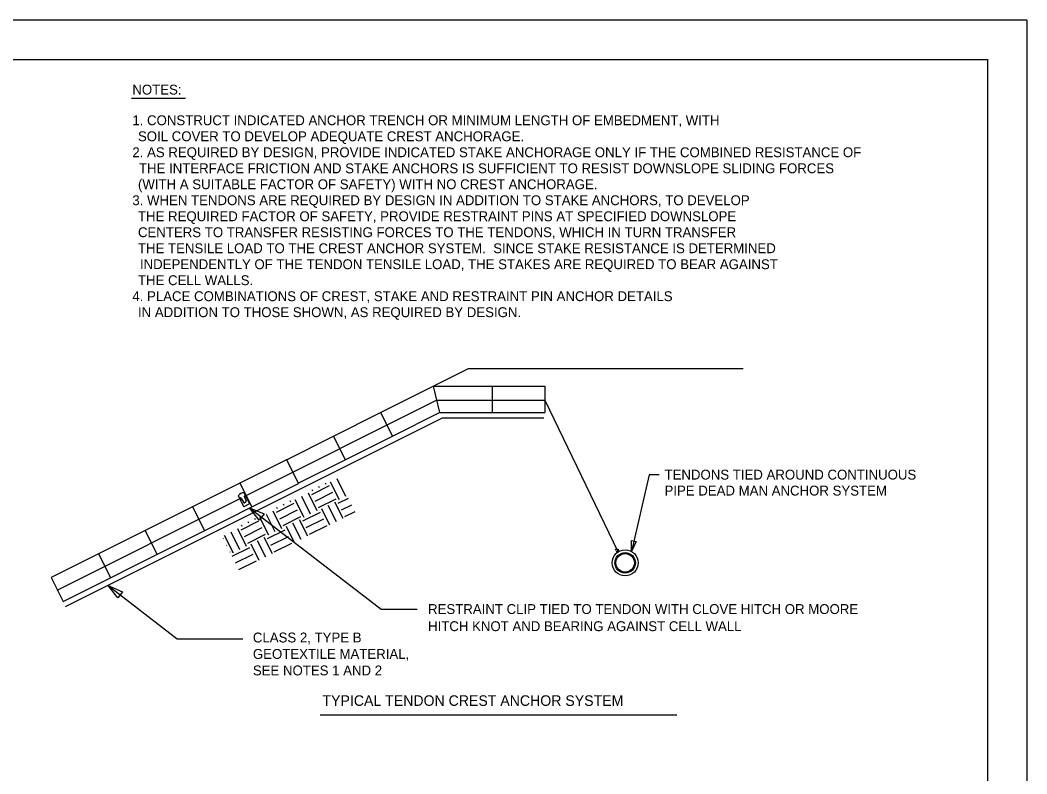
# Model space of a CAD drawing. Extents: x 638850 to 644908, y 297188 to 298900.
# Drawn here: x 642916.3 to 643260.3, y 298407.9 to 298665.4 of the extents above; entities that cross this region are included whole.
import ezdxf

# ---------------------------------------------------------------- set-up
doc = ezdxf.new("R2010")
doc.units = 0
for name, color, linetype in [('1', 7, 'Continuous'), ('10', 7, 'Continuous'), ('13', 7, 'Continuous'), ('3', 7, 'Continuous'), ('4', 7, 'Continuous'), ('5', 7, 'Continuous'), ('6', 7, 'Continuous'), ('7', 7, 'Continuous'), ('9', 7, 'Continuous')]:
    doc.layers.add(name, color=color, linetype=linetype)

msp = doc.modelspace()

# ---------------------------------------------------------------- linework, layer by layer
at = {"layer": '1'}
for p, q in [((643260.26, 298665.37), (642288.26, 298665.37)), ((643260.26, 298665.37), (643260.26, 298071.37)), ((642328.76, 298651.87), (643246.76, 298651.87)), ((643246.76, 298651.87), (643246.76, 298084.87))]:
    msp.add_line(p, q, dxfattribs=at)
at = {"layer": '10'}
for p, q in [((642992.86, 298503.83), (642994.72, 298500.12)), ((642990.85, 298502.82), (642992.71, 298499.11)), ((642991.22, 298502.11), (642991.21, 298502.1)), ((642991.97, 298501.86), (642992.58, 298500.64)), ((642992.96, 298500.51), (642993.45, 298500.76)), ((642992.97, 298502.35), (642993.58, 298501.14)), ((642993.22, 298503.11), (642993.22, 298503.11)), ((642994.72, 298500.12), (642992.71, 298499.11))]:
    msp.add_line(p, q, dxfattribs=at)
for radius in [3.5, 3.15]:
    msp.add_circle((643123.02, 298479.96), radius, dxfattribs=at)
for centre, radius, start, end in [((642992.77, 298501.52), 2.39, 90.6555, 142.5445), ((642992.74, 298503.77), 0.141, 26.5995, 90.6554), ((642990.98, 298502.88), 0.141, 142.5441, 206.6), ((642991.47, 298501.6), 0.562, 26.6, 116.6), ((642992.83, 298500.77), 0.281, 206.6, 296.6), ((642993.47, 298502.61), 0.562, 116.6, 206.6), ((642993.33, 298501.01), 0.281, 296.6, 26.6)]:
    msp.add_arc(centre, radius, start, end, dxfattribs=at)
at = {"layer": '13'}
for p, q in [((643020.85, 298506.73), (643020.64, 298507.15)), ((643025.38, 298501.45), (643022.36, 298507.49)), ((643027.64, 298502.59), (643024.62, 298508.62)), ((643017.83, 298497.68), (643014.81, 298503.71)), ((643015.94, 298503.33), (643021.98, 298506.36)), ((643016.32, 298504.47), (643016.11, 298504.88)), ((643017.08, 298501.07), (643023.11, 298504.09)), ((643018.58, 298505.6), (643018.38, 298506.01)), ((643003.87, 298497.29), (643009.91, 298500.31)), ((643008.78, 298500.69), (643008.57, 298501.1)), ((643013.31, 298495.41), (643010.28, 298501.44)), ((643015.57, 298496.54), (643012.55, 298502.58)), ((643018.21, 298498.81), (643024.25, 298501.83)), ((643026.66, 298495.13), (643023.87, 298500.7)), ((643025, 298500.32), (643028.48, 298502.06)), ((643005.76, 298491.63), (643002.74, 298497.67)), ((643004.25, 298498.42), (643004.04, 298498.84)), ((643005.01, 298495.03), (643011.04, 298498.05)), ((643006.51, 298499.55), (643006.3, 298499.97)), ((643012.93, 298494.28), (643018.97, 298497.3)), ((643022.13, 298492.86), (643019.34, 298498.43)), ((643024.39, 298493.99), (643021.61, 298499.57)), ((643026.13, 298498.06), (643029.61, 298499.8)), ((643027.27, 298495.79), (643030.75, 298497.54)), ((642991.8, 298491.24), (642997.84, 298494.27)), ((642994.44, 298493.51), (642994.23, 298493.93)), ((642996.7, 298494.64), (642996.5, 298495.06)), ((643001.23, 298489.36), (642998.21, 298495.4)), ((643003.5, 298490.5), (643000.48, 298496.53)), ((643006.14, 298492.76), (643012.17, 298495.79)), ((643012.32, 298487.95), (643009.53, 298493.52)), ((643014.59, 298489.08), (643011.8, 298494.65)), ((643014.06, 298492.01), (643020.1, 298495.03)), ((642991.43, 298484.45), (642988.41, 298490.49)), ((642993.69, 298485.58), (642990.67, 298491.62)), ((642992.18, 298492.38), (642991.97, 298492.79)), ((642992.93, 298488.98), (642998.97, 298492)), ((643000.86, 298488.23), (643006.89, 298491.25)), ((643010.06, 298486.82), (643007.27, 298492.39)), ((643015.2, 298489.75), (643021.23, 298492.77)), ((642985.71, 298488.2), (642985.77, 298488.22)), ((642989.17, 298483.32), (642986.14, 298489.35)), ((642994.07, 298486.72), (643000.1, 298489.74)), ((643000.25, 298481.9), (642997.46, 298487.47)), ((643002.52, 298483.04), (642999.73, 298488.61)), ((643001.99, 298485.97), (643008.03, 298488.99)), ((643003.13, 298483.71), (643009.16, 298486.73)), ((642986.85, 298485.93), (642986.9, 298485.96)), ((642987.98, 298483.67), (642988.03, 298483.69)), ((642988.79, 298482.19), (642994.82, 298485.21)), ((642997.99, 298480.77), (642995.2, 298486.34)), ((642989.92, 298479.92), (642995.96, 298482.95)), ((642991.06, 298477.66), (642997.09, 298480.68))]:
    msp.add_line(p, q, dxfattribs=at)
at = {"layer": '3'}
for p, q in [((642954.39, 298638.75), (642972.76, 298638.75)), ((642992.91, 298502.67), (643058.61, 298535.57)), ((643058.61, 298535.57), (643095.61, 298535.57)), ((643095.61, 298535.57), (643120.48, 298483.89)), ((642929.03, 298470.68), (642991.75, 298502.09)), ((643018.84, 298428.02), (643140.66, 298428.02))]:
    msp.add_line(p, q, dxfattribs=at)
msp.add_lwpolyline([(643120.81, 298483.82), (643119.97, 298483.71), (643120.84, 298484.53), (643119.59, 298484.35), (643120.25, 298484.95)], dxfattribs=at)
msp.add_circle((643123.02, 298479.96), 4.44, dxfattribs=at)
at = {"layer": '5'}
for p, q in [((643039.49, 298531.31), (643057.48, 298540.32)), ((643057.48, 298540.32), (643059.61, 298531.32)), ((643057.48, 298540.32), (643077.61, 298540.32)), ((643077.61, 298540.32), (643095.61, 298540.32)), ((643077.61, 298540.32), (643077.61, 298531.32)), ((643095.61, 298540.32), (643095.61, 298531.33)), ((643023.39, 298523.25), (643039.49, 298531.31)), ((643039.49, 298531.31), (643043.52, 298523.26)), ((643039.49, 298531.31), (643043.52, 298523.26)), ((643043.52, 298523.26), (643059.61, 298531.32)), ((643059.61, 298531.32), (643077.61, 298531.32)), ((643077.61, 298531.33), (643095.61, 298531.33)), ((643007.29, 298515.19), (643023.39, 298523.25)), ((643023.39, 298523.25), (643027.42, 298515.2)), ((643023.39, 298523.25), (643027.42, 298515.2)), ((643027.42, 298515.2), (643043.52, 298523.26)), ((643007.29, 298515.19), (642926.9, 298474.93)), ((643007.29, 298515.19), (643011.37, 298507.06)), ((643007.29, 298515.19), (643011.32, 298507.14)), ((643011.32, 298507.14), (643027.42, 298515.2)), ((642991.36, 298507.21), (642995.43, 298499.08)), ((642930.97, 298466.8), (643011.37, 298507.06)), ((642975.19, 298499.11), (642979.26, 298490.98)), ((642959.01, 298491.01), (642963.08, 298482.88)), ((642943.08, 298483.03), (642947.15, 298474.9)), ((642926.9, 298474.93), (642930.97, 298466.8))]:
    msp.add_line(p, q, dxfattribs=at)
at = {"layer": '6'}
for p, q in [((642991.34, 298501.47), (642992, 298501.8)), ((642992.99, 298502.3), (642993.66, 298502.63))]:
    msp.add_line(p, q, dxfattribs=at)
at = {"layer": '7'}
for p, q in [((642931.86, 298465.04), (643060.61, 298529.51)), ((643060.61, 298529.51), (643095.25, 298529.51)), ((643060.61, 298529.51), (643095.25, 298529.51)), ((643060.61, 298529.51), (643060.61, 298529.51)), ((643095.25, 298529.51), (643095.25, 298529.51)), ((643131.25, 298510.04), (643125.17, 298483.85)), ((643134.63, 298510.04), (643131.25, 298510.04)), ((642994.71, 298498.77), (643039.64, 298464.08)), ((642946.35, 298472.19), (642969.92, 298454)), ((643039.64, 298464.08), (643051.98, 298464.08)), ((642969.92, 298454), (642992.39, 298454))]:
    msp.add_line(p, q, dxfattribs=at)
for points in [[(642998.01, 298494.53), (642994.71, 298498.77), (642999.66, 298496.67)], [(643126.82, 298487.24), (643125.17, 298483.85), (643125.18, 298487.62)], [(642949.65, 298467.96), (642946.35, 298472.19), (642951.3, 298470.09)]]:
    msp.add_lwpolyline(points, close=True, dxfattribs=at)
at = {"layer": '9'}
for p, q in [((643057.48, 298540.32), (643069.55, 298546.36)), ((643069.55, 298546.36), (643163.36, 298546.36))]:
    msp.add_line(p, q, dxfattribs=at)

# ---------------------------------------------------------------- texts
at = {"layer": '3'}
for s, height, p in [('NOTES:', 3.375, (642954.66, 298639.94)), ('1. CONSTRUCT INDICATED ANCHOR TRENCH OR MINIMUM LENGTH OF EMBEDMENT, WITH', 3.375, (642954.66, 298629.47)), ('  SOIL COVER TO DEVELOP ADEQUATE CREST ANCHORAGE.', 3.375, (642954.07, 298624)), ('2. AS REQUIRED BY DESIGN, PROVIDE INDICATED STAKE ANCHORAGE ONLY IF THE COMBINED RESISTANCE OF', 3.375, (642954.66, 298618.54)), ('  THE INTERFACE FRICTION AND STAKE ANCHORS IS SUFFICIENT TO RESIST DOWNSLOPE SLIDING FORCES', 3.375, (642954.41, 298613.07)), ('  (WITH A SUITABLE FACTOR OF SAFETY) WITH NO CREST ANCHORAGE.', 3.375, (642954.07, 298607.61)), ('3. WHEN TENDONS ARE REQUIRED BY DESIGN IN ADDITION TO STAKE ANCHORS, TO DEVELOP', 3.375, (642954.66, 298602.15)), ('  THE REQUIRED FACTOR OF SAFETY, PROVIDE RESTRAINT PINS AT SPECIFIED DOWNSLOPE', 3.375, (642954.07, 298596.68)), ('  CENTERS TO TRANSFER RESISTING FORCES TO THE TENDONS, WHICH IN TURN TRANSFER', 3.375, (642954.07, 298591.22)), ('  THE TENSILE LOAD TO THE CREST ANCHOR SYSTEM.  SINCE STAKE RESISTANCE IS DETERMINED', 3.375, (642954.07, 298585.75)), ('  INDEPENDENTLY OF THE TENDON TENSILE LOAD, THE STAKES ARE REQUIRED TO BEAR AGAINST', 3.375, (642954.75, 298580.29)), ('  THE CELL WALLS.', 3.375, (642954.07, 298574.83)), ('4. PLACE COMBINATIONS OF CREST, STAKE AND RESTRAINT PIN ANCHOR DETAILS', 3.375, (642954.66, 298569.36)), ('  IN ADDITION TO THOSE SHOWN, AS REQUIRED BY DESIGN.', 3.375, (642954.07, 298563.9)), ('TENDONS TIED AROUND CONTINUOUS', 3.375, (643136.47, 298508.41)), ('PIPE DEAD MAN ANCHOR SYSTEM', 3.375, (643136.47, 298502.95)), ('RESTRAINT CLIP TIED TO TENDON WITH CLOVE HITCH OR MOORE', 3.375, (643055.69, 298462.48)), ('HITCH KNOT AND BEARING AGAINST CELL WALL', 3.375, (643055.69, 298456.63)), ('TYPICAL TENDON CREST ANCHOR SYSTEM', 3.6022, (643019.62, 298431.1))]:
    msp.add_text(s, height=height, dxfattribs=at).set_placement(p)
at = {"layer": '4'}
for s, p in [('CLASS 2, TYPE B', (642995.84, 298452.76)), ('GEOTEXTILE MATERIAL,', (642995.84, 298447.14)), ('SEE NOTES 1 AND 2', (642995.84, 298441.51))]:
    msp.add_text(s, height=3.375, dxfattribs=at).set_placement(p)

doc.saveas('drawing.dxf')
